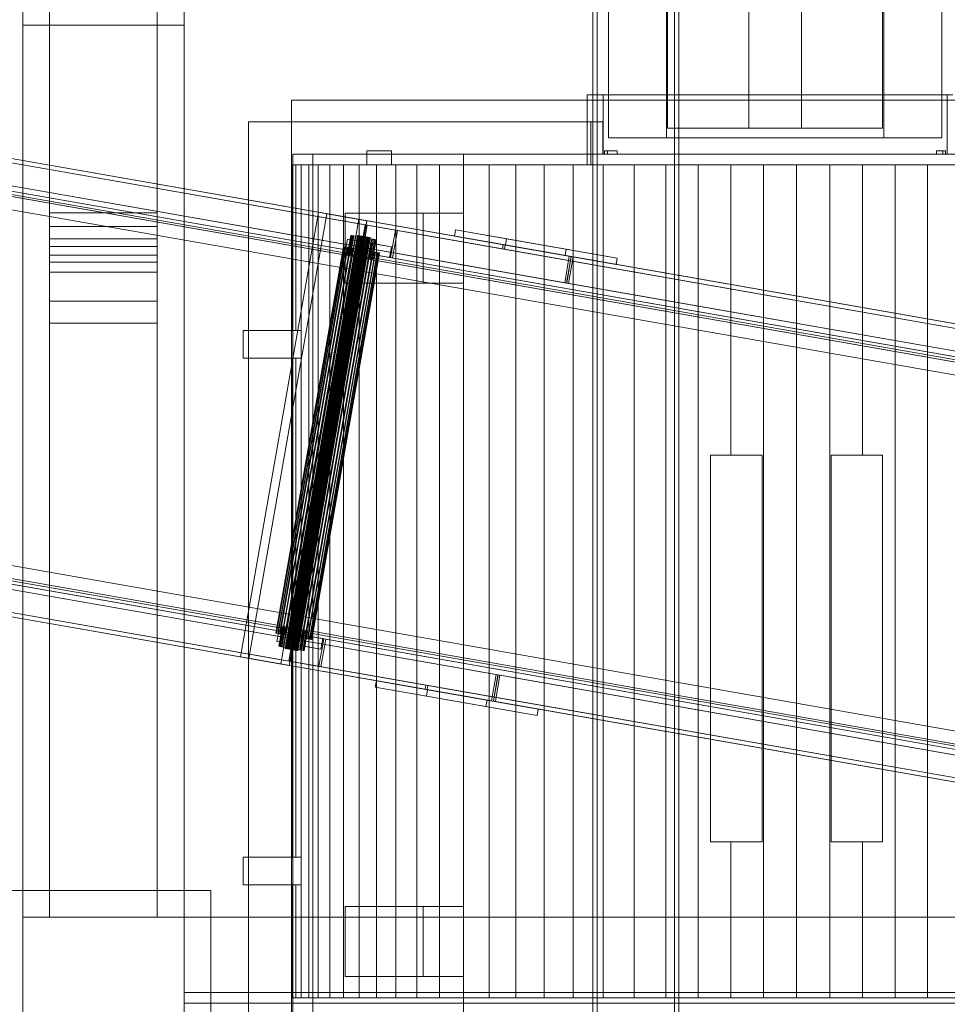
# Model space of a CAD drawing. Header units: millimetres. Extents: x -4395 to 65662, y -65530 to 6847.
# Tile 673 of 1034: x 23747 to 24610, y -19411 to -18495. Entities that reach past the tile are written whole.
import ezdxf

# ---------------------------------------------------------------- set-up
doc = ezdxf.new("R2010")
doc.units = ezdxf.units.MM
for name, color, linetype, lineweight in [('COTAS_O', 1, 'Continuous', 0), ('superior_briquetadora', 7, 'Continuous', 0), ('superior_C02', 7, 'Continuous', 0), ('superior_C07', 7, 'Continuous', 0)]:
    doc.layers.add(name, color=color, linetype=linetype, lineweight=lineweight)
doc.dimstyles.new('R19_100', dxfattribs={"dimtxt": 250, "dimasz": 150, "dimexe": 150, "dimexo": 80, "dimgap": 100, "dimtad": 1, "dimtih": 1, "dimtoh": 1, "dimdsep": 46, "dimcen": 0.09, "dimadec": 0, "dimazin": 0, "dimtfac": 1, "dimtdec": 4, "dimtofl": 0, "dimtmove": 0, "dimatfit": 3, "dimfxl": 1, "dimtolj": 1, "dimtzin": 0, "dimarcsym": 0})

# ---------------------------------------------------------------- blocks, each defined once
blk = doc.blocks.new('DIM_R33_39')
at = {"layer": 'COTAS_O'}
for p, q in [((23050.07, -17510), (23005.07, -17660)), ((23750.07, -17510), (23050.07, -17510)), ((23050.07, -19480), (23050.07, -17510)), ((23050.07, -17510), (23095.07, -17660)), ((23050.07, -19480), (23005.07, -19330)), ((23050.07, -19480), (23095.07, -19330)), ((23750.07, -19480), (23050.07, -19480))]:
    blk.add_line(p, q, dxfattribs=at)
blk.add_text('1970 O', height=250, rotation=90, dxfattribs=at).set_placement((22950.07, -18495))

msp = doc.modelspace()

# ---------------------------------------------------------------- linework, layer by layer
at = {"layer": 'superior_briquetadora'}
for p, q in [((23750.067, -19330), (23750.067, -17660)), ((23775.067, -18720.639), (23775.067, -17660)), ((23775.067, -18674.804), (23775.067, -17660)), ((23875.067, -18720.639), (23875.067, -17660)), ((23875.067, -18674.804), (23875.067, -17660)), ((23900.067, -19330), (23900.067, -17660)), ((24350.067, -18396), (24350.067, -18596)), ((24550.067, -18396), (24550.067, -18596)), ((24425.567, -18596), (24425.567, -18416)), ((24474.567, -18416), (24474.567, -18596)), ((24349.067, -18605), (24349.067, -18453)), ((24551.067, -18605), (24551.067, -18453)), ((23750.067, -19480), (23750.067, -18460)), ((23900.067, -19330), (23900.067, -18460)), ((24295.067, -18465), (24295.067, -18605)), ((24605.067, -18465), (24605.067, -18605)), ((23750.067, -19480), (23750.067, -18500)), ((23750.067, -18500), (23900.067, -18500)), ((23900.067, -19330), (23900.067, -18500)), ((24275.067, -18565), (24276.168, -18565)), ((24275.067, -18565), (24275.067, -18630)), ((24276.168, -18565), (24279.455, -18565)), ((24279.455, -18565), (24284.888, -18565)), ((24284.888, -18565), (24292.398, -18565)), ((24290.067, -18620), (24290.067, -18565)), ((24291.234, -18565), (24290.067, -18565)), ((24294.717, -18565), (24291.234, -18565)), ((24292.398, -18565), (24301.891, -18565)), ((24300.465, -18565), (24294.717, -18565)), ((24308.395, -18565), (24300.465, -18565)), ((24301.891, -18565), (24313.247, -18565)), ((24318.39, -18565), (24308.395, -18565)), ((24313.247, -18565), (24326.324, -18565)), ((24330.306, -18565), (24318.39, -18565)), ((24326.324, -18565), (24340.957, -18565)), ((24343.968, -18565), (24330.306, -18565)), ((24340.957, -18565), (24356.962, -18565)), ((24359.177, -18565), (24343.968, -18565)), ((24356.962, -18565), (24374.138, -18565)), ((24375.712, -18565), (24359.177, -18565)), ((24374.138, -18565), (24392.269, -18565)), ((24393.331, -18565), (24375.712, -18565)), ((24392.269, -18565), (24411.126, -18565)), ((24411.777, -18565), (24393.331, -18565)), ((24411.126, -18565), (24430.474, -18565)), ((24430.782, -18565), (24411.777, -18565)), ((24430.474, -18565), (24450.067, -18565)), ((24450.067, -18565), (24430.782, -18565)), ((24450.067, -18565), (24469.661, -18565)), ((24469.353, -18565), (24450.067, -18565)), ((24488.358, -18565), (24469.353, -18565)), ((24469.661, -18565), (24489.009, -18565)), ((24506.804, -18565), (24488.358, -18565)), ((24489.009, -18565), (24507.866, -18565)), ((24524.423, -18565), (24506.804, -18565)), ((24507.866, -18565), (24525.997, -18565)), ((24540.958, -18565), (24524.423, -18565)), ((24525.997, -18565), (24543.173, -18565)), ((24556.167, -18565), (24540.958, -18565)), ((24543.173, -18565), (24559.178, -18565)), ((24569.829, -18565), (24556.167, -18565)), ((24559.178, -18565), (24573.811, -18565)), ((24581.745, -18565), (24569.829, -18565)), ((24573.811, -18565), (24586.888, -18565)), ((24591.74, -18565), (24581.745, -18565)), ((24586.888, -18565), (24598.244, -18565)), ((24599.67, -18565), (24591.74, -18565)), ((24598.244, -18565), (24607.737, -18565)), ((24605.418, -18565), (24599.67, -18565)), ((24608.901, -18565), (24605.418, -18565)), ((24607.737, -18565), (24615.247, -18565)), ((24610.067, -18565), (24608.901, -18565)), ((24610.067, -18620), (24610.067, -18565)), ((24000.067, -18570), (24000.067, -19480)), ((24980.067, -18570), (24000.067, -18570)), ((24278.603, -18590), (23960.067, -18590)), ((23960.067, -18590), (23960.067, -18784)), ((23960.067, -19450), (23960.067, -18590)), ((24289.677, -18590), (23960.067, -18590)), ((24279.731, -18590), (24278.603, -18590)), ((24278.603, -18590), (24278.603, -18630)), ((24281.013, -18590), (24279.731, -18590)), ((24282.446, -18590), (24281.013, -18590)), ((24284.031, -18590), (24282.446, -18590)), ((24285.766, -18590), (24284.031, -18590)), ((24287.648, -18590), (24285.766, -18590)), ((24289.677, -18590), (24287.648, -18590)), ((24289.677, -18620), (24289.677, -18590)), ((24350.067, -18596), (24351.849, -18596)), ((24351.989, -18596), (24350.067, -18596)), ((24351.849, -18596), (24357.13, -18596)), ((24357.68, -18596), (24351.989, -18596)), ((24357.13, -18596), (24365.722, -18596)), ((24366.921, -18596), (24357.68, -18596)), ((24365.722, -18596), (24377.32, -18596)), ((24379.357, -18596), (24366.921, -18596)), ((24377.32, -18596), (24391.509, -18596)), ((24394.51, -18596), (24379.357, -18596)), ((24391.509, -18596), (24407.785, -18596)), ((24411.799, -18596), (24394.51, -18596)), ((24407.785, -18596), (24425.567, -18596)), ((24430.558, -18596), (24411.799, -18596)), ((24474.567, -18596), (24425.567, -18596)), ((24450.067, -18596), (24430.558, -18596)), ((24469.577, -18596), (24450.067, -18596)), ((24488.336, -18596), (24469.577, -18596)), ((24474.567, -18596), (24492.35, -18596)), ((24505.625, -18596), (24488.336, -18596)), ((24492.35, -18596), (24508.626, -18596)), ((24520.778, -18596), (24505.625, -18596)), ((24508.626, -18596), (24522.815, -18596)), ((24533.214, -18596), (24520.778, -18596)), ((24522.815, -18596), (24534.413, -18596)), ((24542.455, -18596), (24533.214, -18596)), ((24534.413, -18596), (24543.005, -18596)), ((24548.146, -18596), (24542.455, -18596)), ((24543.005, -18596), (24548.286, -18596)), ((24550.067, -18596), (24548.146, -18596)), ((24548.286, -18596), (24550.067, -18596)), ((24295.067, -18605), (24296.29, -18605)), ((24296.29, -18605), (24299.937, -18605)), ((24299.937, -18605), (24305.952, -18605)), ((24305.952, -18605), (24314.24, -18605)), ((24314.24, -18605), (24324.67, -18605)), ((24324.67, -18605), (24337.077, -18605)), ((24337.077, -18605), (24351.267, -18605)), ((24351.008, -18605), (24349.067, -18605)), ((24356.756, -18605), (24351.008, -18605)), ((24351.267, -18605), (24367.014, -18605)), ((24366.089, -18605), (24356.756, -18605)), ((24378.65, -18605), (24366.089, -18605)), ((24367.014, -18605), (24384.072, -18605)), ((24393.955, -18605), (24378.65, -18605)), ((24384.072, -18605), (24402.17, -18605)), ((24411.416, -18605), (24393.955, -18605)), ((24402.17, -18605), (24421.023, -18605)), ((24430.363, -18605), (24411.416, -18605)), ((24421.023, -18605), (24440.335, -18605)), ((24450.067, -18605), (24430.363, -18605)), ((24440.335, -18605), (24459.8, -18605)), ((24469.772, -18605), (24450.067, -18605)), ((24459.8, -18605), (24479.112, -18605)), ((24488.719, -18605), (24469.772, -18605)), ((24479.112, -18605), (24497.965, -18605)), ((24506.18, -18605), (24488.719, -18605)), ((24497.965, -18605), (24516.063, -18605)), ((24521.485, -18605), (24506.18, -18605)), ((24516.063, -18605), (24533.121, -18605)), ((24534.046, -18605), (24521.485, -18605)), ((24533.121, -18605), (24548.868, -18605)), ((24543.379, -18605), (24534.046, -18605)), ((24549.127, -18605), (24543.379, -18605)), ((24548.868, -18605), (24563.058, -18605)), ((24551.067, -18605), (24549.127, -18605)), ((24563.058, -18605), (24575.465, -18605)), ((24575.465, -18605), (24585.895, -18605)), ((24585.895, -18605), (24594.183, -18605)), ((24594.183, -18605), (24600.198, -18605)), ((24600.198, -18605), (24603.845, -18605)), ((24603.845, -18605), (24605.067, -18605)), ((24289.677, -18620), (24001.28, -18620)), ((24001.28, -18620), (24001.28, -19425)), ((24020.067, -18620), (24001.28, -18620)), ((24020.067, -18620), (24020.067, -19425)), ((24160.067, -18620), (24020.067, -18620)), ((24070.067, -18630), (24070.067, -18617)), ((24093.067, -18617), (24070.067, -18617)), ((24093.067, -18630), (24093.067, -18617)), ((24160.067, -18620), (24160.067, -18675)), ((24760.067, -18620), (24160.067, -18620)), ((24298.367, -18620), (24289.677, -18620)), ((24290.096, -18620), (24290.067, -18620)), ((24290.067, -18620), (24291.234, -18620)), ((24290.181, -18620), (24290.096, -18620)), ((24290.322, -18620), (24290.181, -18620)), ((24290.52, -18620), (24290.322, -18620)), ((24290.774, -18620), (24290.52, -18620)), ((24291.085, -18620), (24290.774, -18620)), ((24291.452, -18620), (24291.085, -18620)), ((24291.234, -18620), (24294.717, -18620)), ((24291.731, -18617), (24291.452, -18617)), ((24291.452, -18617), (24291.452, -18620)), ((24303.067, -18617), (24291.452, -18617)), ((24303.067, -18620), (24291.452, -18620)), ((24292.036, -18617), (24291.731, -18617)), ((24292.367, -18617), (24292.036, -18617)), ((24292.723, -18617), (24292.367, -18617)), ((24293.104, -18617), (24292.723, -18617)), ((24293.511, -18617), (24293.104, -18617)), ((24293.943, -18617), (24293.511, -18617)), ((24293.943, -18620), (24293.943, -18617)), ((24303.067, -18617), (24293.943, -18617)), ((24299.403, -18620), (24293.943, -18620)), ((24293.943, -18620), (24303.067, -18620)), ((24294.717, -18620), (24300.465, -18620)), ((24308.903, -18620), (24298.367, -18620)), ((24307.13, -18620), (24299.403, -18620)), ((24300.465, -18620), (24308.395, -18620)), ((24303.067, -18620), (24303.067, -18617)), ((24317.009, -18620), (24307.13, -18620)), ((24308.395, -18620), (24318.39, -18620)), ((24321.159, -18620), (24308.903, -18620)), ((24328.89, -18620), (24317.009, -18620)), ((24318.39, -18620), (24330.306, -18620)), ((24334.985, -18620), (24321.159, -18620)), ((24342.595, -18620), (24328.89, -18620)), ((24330.306, -18620), (24343.968, -18620)), ((24350.212, -18620), (24334.985, -18620)), ((24357.917, -18620), (24342.595, -18620)), ((24343.968, -18620), (24359.177, -18620)), ((24366.655, -18620), (24350.212, -18620)), ((24374.626, -18620), (24357.917, -18620)), ((24359.177, -18620), (24375.712, -18620)), ((24384.113, -18620), (24366.655, -18620)), ((24392.47, -18620), (24374.626, -18620)), ((24375.712, -18620), (24393.331, -18620)), ((24402.375, -18620), (24384.113, -18620)), ((24411.18, -18620), (24392.47, -18620)), ((24393.331, -18620), (24411.777, -18620)), ((24421.218, -18620), (24402.375, -18620)), ((24430.477, -18620), (24411.18, -18620)), ((24411.777, -18620), (24430.782, -18620)), ((24440.412, -18620), (24421.218, -18620)), ((24450.067, -18620), (24430.477, -18620)), ((24430.782, -18620), (24450.067, -18620)), ((24459.723, -18620), (24440.412, -18620)), ((24469.658, -18620), (24450.067, -18620)), ((24450.067, -18620), (24469.353, -18620)), ((24478.917, -18620), (24459.723, -18620)), ((24469.353, -18620), (24488.358, -18620)), ((24488.954, -18620), (24469.658, -18620)), ((24497.76, -18620), (24478.917, -18620)), ((24488.358, -18620), (24506.804, -18620)), ((24507.665, -18620), (24488.954, -18620)), ((24516.022, -18620), (24497.76, -18620)), ((24506.804, -18620), (24524.423, -18620)), ((24525.509, -18620), (24507.665, -18620)), ((24533.48, -18620), (24516.022, -18620)), ((24524.423, -18620), (24540.958, -18620)), ((24542.218, -18620), (24525.509, -18620)), ((24549.923, -18620), (24533.48, -18620)), ((24540.958, -18620), (24556.167, -18620)), ((24557.54, -18620), (24542.218, -18620)), ((24565.15, -18620), (24549.923, -18620)), ((24556.167, -18620), (24569.829, -18620)), ((24571.245, -18620), (24557.54, -18620)), ((24578.976, -18620), (24565.15, -18620)), ((24569.829, -18620), (24581.745, -18620)), ((24583.126, -18620), (24571.245, -18620)), ((24591.231, -18620), (24578.976, -18620)), ((24581.745, -18620), (24591.74, -18620)), ((24593.005, -18620), (24583.126, -18620)), ((24601.768, -18620), (24591.231, -18620)), ((24591.74, -18620), (24599.67, -18620)), ((24600.732, -18620), (24593.005, -18620)), ((24599.67, -18620), (24605.418, -18620)), ((24608.683, -18617), (24600.067, -18617)), ((24600.067, -18617), (24600.067, -18620)), ((24606.192, -18617), (24600.067, -18617)), ((24600.067, -18620), (24606.192, -18620)), ((24608.683, -18620), (24600.067, -18620)), ((24606.192, -18620), (24600.732, -18620)), ((24610.458, -18620), (24601.768, -18620)), ((24605.418, -18620), (24608.901, -18620)), ((24606.624, -18617), (24606.192, -18617)), ((24606.192, -18617), (24606.192, -18620)), ((24607.031, -18617), (24606.624, -18617)), ((24607.412, -18617), (24607.031, -18617)), ((24607.768, -18617), (24607.412, -18617)), ((24608.099, -18617), (24607.768, -18617)), ((24608.404, -18617), (24608.099, -18617)), ((24608.683, -18617), (24608.404, -18617)), ((24608.683, -18620), (24608.683, -18617)), ((24609.05, -18620), (24608.683, -18620)), ((24608.901, -18620), (24610.067, -18620)), ((24609.361, -18620), (24609.05, -18620)), ((24609.615, -18620), (24609.361, -18620)), ((24609.813, -18620), (24609.615, -18620)), ((24609.954, -18620), (24609.813, -18620)), ((24610.039, -18620), (24609.954, -18620)), ((24610.067, -18620), (24610.039, -18620)), ((24070.067, -18630), (24000.067, -18630)), ((24000.067, -18630), (24001.074, -18630)), ((24000.067, -18630), (24000.067, -18784)), ((24001.074, -18630), (24004.088, -18630)), ((24001.074, -18630), (24001.074, -18784)), ((24004.088, -18630), (24009.098, -18630)), ((24004.088, -18630), (24004.088, -18784)), ((24009.098, -18630), (24016.082, -18630)), ((24009.098, -18630), (24009.098, -18784)), ((24016.082, -18630), (24025.01, -18630)), ((24016.082, -18630), (24016.082, -19405)), ((24025.01, -18630), (24035.844, -18630)), ((24025.01, -18630), (24025.01, -19405)), ((24035.844, -18630), (24048.537, -18630)), ((24035.844, -18630), (24035.844, -19405)), ((24048.537, -18630), (24063.036, -18630)), ((24048.537, -18630), (24048.537, -19405)), ((24063.036, -18630), (24079.277, -18630)), ((24063.036, -18630), (24063.036, -19405)), ((24070.067, -18630), (24093.067, -18630)), ((24079.277, -18630), (24097.191, -18630)), ((24079.277, -18630), (24079.277, -19405)), ((24278.603, -18630), (24093.067, -18630)), ((24097.191, -18630), (24116.703, -18630)), ((24097.191, -18630), (24097.191, -19405)), ((24116.703, -18630), (24137.727, -18630)), ((24116.703, -18630), (24116.703, -19405)), ((24137.727, -18630), (24160.175, -18630)), ((24137.727, -18630), (24137.727, -19405)), ((24160.175, -18630), (24183.95, -18630)), ((24160.175, -18630), (24160.175, -19405)), ((24183.95, -18630), (24208.949, -18630)), ((24183.95, -18630), (24183.95, -19405)), ((24208.949, -18630), (24235.067, -18630)), ((24208.949, -18630), (24208.949, -19405)), ((24235.067, -18630), (24262.192, -18630)), ((24235.067, -18630), (24235.067, -19405)), ((24262.192, -18630), (24290.206, -18630)), ((24262.192, -18630), (24262.192, -19405)), ((24275.067, -18630), (24276.168, -18630)), ((24275.14, -18630), (24275.067, -18630)), ((24275.357, -18630), (24275.14, -18630)), ((24275.719, -18630), (24275.357, -18630)), ((24276.225, -18630), (24275.719, -18630)), ((24276.168, -18630), (24279.455, -18630)), ((24276.874, -18630), (24276.225, -18630)), ((24277.667, -18630), (24276.874, -18630)), ((24278.603, -18630), (24277.667, -18630)), ((24279.455, -18630), (24284.888, -18630)), ((24284.888, -18630), (24292.398, -18630)), ((24290.206, -18630), (24318.991, -18630)), ((24290.206, -18630), (24290.206, -19405)), ((24292.398, -18630), (24301.891, -18630)), ((24301.891, -18630), (24313.247, -18630)), ((24313.247, -18630), (24326.324, -18630)), ((24318.991, -18630), (24348.423, -18630)), ((24318.991, -18630), (24318.991, -19405)), ((24326.324, -18630), (24340.957, -18630)), ((24340.957, -18630), (24356.962, -18630)), ((24348.423, -18630), (24378.375, -18630)), ((24348.423, -18630), (24348.423, -19405)), ((24356.962, -18630), (24374.138, -18630)), ((24374.138, -18630), (24392.269, -18630)), ((24378.375, -18630), (24408.72, -18630)), ((24378.375, -18630), (24378.375, -19405)), ((24392.269, -18630), (24411.126, -18630)), ((24408.72, -18630), (24408.72, -18900)), ((24408.72, -18630), (24439.328, -18630)), ((24411.126, -18630), (24430.474, -18630)), ((24430.474, -18630), (24450.067, -18630)), ((24439.328, -18630), (24439.328, -19405)), ((24439.328, -18630), (24470.067, -18630)), ((24450.067, -18630), (24469.661, -18630)), ((24469.661, -18630), (24489.009, -18630)), ((24470.067, -18630), (24500.807, -18630)), ((24470.067, -18630), (24470.067, -19405)), ((24489.009, -18630), (24507.866, -18630)), ((24500.807, -18630), (24531.415, -18630)), ((24500.807, -18630), (24500.807, -19405)), ((24507.866, -18630), (24525.997, -18630)), ((24525.997, -18630), (24543.173, -18630)), ((24531.415, -18630), (24531.415, -18900)), ((24531.415, -18630), (24561.76, -18630)), ((24543.173, -18630), (24559.178, -18630)), ((24559.178, -18630), (24573.811, -18630)), ((24561.76, -18630), (24561.76, -19405)), ((24561.76, -18630), (24591.712, -18630)), ((24573.811, -18630), (24586.888, -18630)), ((24586.888, -18630), (24598.244, -18630)), ((24591.712, -18630), (24621.144, -18630)), ((24591.712, -18630), (24591.712, -19405)), ((24598.244, -18630), (24607.737, -18630)), ((24607.737, -18630), (24615.247, -18630)), ((23775.067, -18714.105), (23775.067, -18674.804)), ((23775.067, -18674.804), (23875.067, -18674.804)), ((23875.067, -18714.105), (23875.067, -18674.804)), ((24050.067, -18740), (24050.067, -18675)), ((24160.067, -18675), (24050.067, -18675)), ((24122.489, -18675), (24050.067, -18675)), ((24122.489, -18675), (24160.067, -18675)), ((24122.489, -18740), (24122.489, -18675)), ((24160.067, -18740), (24160.067, -18675)), ((23775.067, -18687.386), (23775.067, -18698.89)), ((23775.067, -18706.157), (23775.067, -18687.386)), ((23775.067, -18687.386), (23875.067, -18687.386)), ((23875.067, -18687.386), (23875.067, -18698.89)), ((23875.067, -18706.157), (23875.067, -18687.386)), ((23775.067, -18706.157), (23775.067, -18698.89)), ((23775.067, -18698.89), (23875.067, -18698.89)), ((23875.067, -18706.157), (23875.067, -18698.89)), ((23775.067, -18706.157), (23875.067, -18706.157)), ((23775.067, -18730), (23775.067, -18714.105)), ((23775.067, -18714.105), (23875.067, -18714.105)), ((23775.067, -19330), (23775.067, -18720.639)), ((23775.067, -18720.639), (23875.067, -18720.639)), ((23875.067, -18730), (23875.067, -18714.105)), ((23875.067, -19330), (23875.067, -18720.639)), ((23775.067, -18756.963), (23775.067, -18730)), ((23775.067, -18730), (23875.067, -18730)), ((23875.067, -18756.963), (23875.067, -18730)), ((24160.067, -18740), (24050.067, -18740)), ((24122.489, -18740), (24050.067, -18740)), ((24160.067, -18740), (24122.489, -18740)), ((24160.067, -18740), (24160.067, -19320)), ((23775.067, -18777.418), (23775.067, -18756.963)), ((23775.067, -18756.963), (23875.067, -18756.963)), ((23875.067, -18777.418), (23875.067, -18756.963)), ((23775.067, -19330), (23775.067, -18777.418)), ((23775.067, -18777.418), (23875.067, -18777.418)), ((23875.067, -19330), (23875.067, -18777.418)), ((24009.102, -18784), (23955.067, -18784)), ((23955.067, -18784), (23955.067, -18810)), ((23960.067, -18784), (23955.067, -18784)), ((24000.067, -18784), (23960.067, -18784)), ((23960.067, -18810), (23960.067, -18784)), ((24001.074, -18784), (24000.067, -18784)), ((24004.088, -18784), (24001.074, -18784)), ((24009.098, -18784), (24004.088, -18784)), ((24009.102, -18810), (24009.102, -18784)), ((24009.102, -18810), (23955.067, -18810)), ((23960.067, -18810), (23955.067, -18810)), ((23960.067, -18810), (24000.067, -18810)), ((23960.067, -18810), (23960.067, -19274)), ((24000.067, -18810), (24000.067, -19274)), ((24000.067, -18810), (24001.074, -18810)), ((24001.074, -18810), (24001.074, -19274)), ((24001.074, -18810), (24004.088, -18810)), ((24004.088, -18810), (24004.088, -19274)), ((24004.088, -18810), (24009.098, -18810)), ((24009.098, -18810), (24009.098, -19274)), ((24390.067, -19260), (24390.067, -18900)), ((24408.72, -18900), (24390.067, -18900)), ((24437.906, -18900), (24390.067, -18900)), ((24437.906, -18900), (24408.72, -18900)), ((24437.906, -19260), (24437.906, -18900)), ((24502.229, -18900), (24502.229, -19260)), ((24531.415, -18900), (24502.229, -18900)), ((24550.067, -18900), (24502.229, -18900)), ((24550.067, -18900), (24531.415, -18900)), ((24550.067, -19260), (24550.067, -18900)), ((24390.067, -19260), (24408.72, -19260)), ((24437.906, -19260), (24390.067, -19260)), ((24408.72, -19260), (24408.72, -19405)), ((24408.72, -19260), (24437.906, -19260)), ((24502.229, -19260), (24531.415, -19260)), ((24550.067, -19260), (24502.229, -19260)), ((24531.415, -19260), (24531.415, -19405)), ((24531.415, -19260), (24550.067, -19260)), ((24009.102, -19274), (23955.067, -19274)), ((23955.067, -19274), (23955.067, -19300)), ((23960.067, -19274), (23955.067, -19274)), ((24000.067, -19274), (23960.067, -19274)), ((23960.067, -19300), (23960.067, -19274)), ((24001.074, -19274), (24000.067, -19274)), ((24004.088, -19274), (24001.074, -19274)), ((24009.098, -19274), (24004.088, -19274)), ((24009.102, -19300), (24009.102, -19274)), ((24009.102, -19300), (23955.067, -19300)), ((23960.067, -19300), (23955.067, -19300)), ((23960.067, -19300), (24000.067, -19300)), ((23960.067, -19300), (23960.067, -19450)), ((24000.067, -19300), (24000.067, -19405)), ((24000.067, -19300), (24001.074, -19300)), ((24001.074, -19300), (24001.074, -19405)), ((24001.074, -19300), (24004.088, -19300)), ((24004.088, -19300), (24004.088, -19405)), ((24004.088, -19300), (24009.098, -19300)), ((24009.098, -19300), (24009.098, -19405)), ((23725.067, -19305), (23925.067, -19305)), ((23925.067, -19505), (23925.067, -19305)), ((24050.067, -19385), (24050.067, -19320)), ((24160.067, -19320), (24050.067, -19320)), ((24122.489, -19320), (24050.067, -19320)), ((24122.489, -19320), (24160.067, -19320)), ((24122.489, -19385), (24122.489, -19320)), ((24160.067, -19385), (24160.067, -19320)), ((23750.067, -19480), (23750.067, -19330)), ((23750.067, -19330), (23900.067, -19330)), ((23775.067, -19330), (23875.067, -19330)), ((23900.067, -19480), (23900.067, -19330)), ((23900.067, -19330), (25800.067, -19330)), ((24160.067, -19385), (24050.067, -19385)), ((24122.489, -19385), (24050.067, -19385)), ((24160.067, -19385), (24122.489, -19385)), ((24160.067, -19385), (24160.067, -19425)), ((23900.067, -19410), (23900.067, -19400)), ((23900.067, -19400), (25800.067, -19400)), ((23900.067, -19410), (25800.067, -19410)), ((24940.067, -19405), (24000.067, -19405)), ((24000.067, -19405), (24001.074, -19405)), ((24001.074, -19405), (24004.088, -19405)), ((24004.088, -19405), (24009.098, -19405)), ((24009.098, -19405), (24016.082, -19405)), ((24016.082, -19405), (24025.01, -19405)), ((24025.01, -19405), (24035.844, -19405)), ((24035.844, -19405), (24048.537, -19405)), ((24048.537, -19405), (24063.036, -19405)), ((24063.036, -19405), (24079.277, -19405)), ((24079.277, -19405), (24097.191, -19405)), ((24097.191, -19405), (24116.703, -19405)), ((24116.703, -19405), (24137.727, -19405)), ((24137.727, -19405), (24160.175, -19405)), ((24160.175, -19405), (24183.95, -19405)), ((24183.95, -19405), (24208.949, -19405)), ((24208.949, -19405), (24235.067, -19405)), ((24235.067, -19405), (24262.192, -19405)), ((24262.192, -19405), (24290.206, -19405)), ((24290.206, -19405), (24318.991, -19405)), ((24318.991, -19405), (24348.423, -19405)), ((24348.423, -19405), (24378.375, -19405)), ((24378.375, -19405), (24408.72, -19405)), ((24408.72, -19405), (24439.328, -19405)), ((24439.328, -19405), (24470.067, -19405)), ((24470.067, -19405), (24500.807, -19405)), ((24500.807, -19405), (24531.415, -19405)), ((24531.415, -19405), (24561.76, -19405)), ((24561.76, -19405), (24591.712, -19405)), ((24591.712, -19405), (24621.144, -19405))]:
    msp.add_line(p, q, dxfattribs=at)
at = {"layer": 'superior_C02'}
for p, q in [((24280.488, -15750), (24280.488, -20250)), ((24284.488, -20250), (24284.488, -15750)), ((24356.488, -15750), (24356.488, -20250)), ((24360.488, -20250), (24360.488, -15750))]:
    msp.add_line(p, q, dxfattribs=at)
at = {"layer": 'superior_C07'}
for p, q in [((19912.211, -17953.073), (26602.846, -19126.05)), ((26604.684, -19126.372), (19914.049, -17953.396)), ((26602.155, -19129.99), (19911.52, -17957.013)), ((26644.814, -19133.408), (19954.179, -17960.431)), ((19955.098, -17960.592), (26645.733, -19133.569)), ((26647.571, -19133.891), (19956.936, -17960.915)), ((19953.488, -17964.371), (26644.123, -19137.348)), ((26598.529, -19150.675), (19907.894, -17977.698)), ((19909.732, -17978.02), (26600.367, -19150.997)), ((26641.416, -19158.193), (19950.781, -17985.217)), ((19952.619, -17985.539), (26643.254, -19158.516)), ((20132.236, -17995.708), (26504.587, -19112.885)), ((26506.425, -19113.207), (20134.074, -17996.031)), ((20004.474, -18004.783), (26564.051, -19154.783)), ((26564.97, -19154.944), (20005.393, -18004.944)), ((20036.027, -18010.314), (26595.604, -19160.314)), ((26596.523, -19160.475), (20036.946, -18010.475)), ((20093.977, -18015.398), (26541.218, -19145.703)), ((26551.94, -19147.583), (20104.699, -18017.277)), ((26540.7, -19148.658), (20093.459, -18018.353)), ((20100.637, -18021.641), (26529.156, -19148.665)), ((26530.075, -19148.826), (20101.556, -18021.803)), ((20104.181, -18020.232), (26551.422, -19150.538)), ((26497.162, -19155.239), (20124.811, -18038.062)), ((20126.649, -18038.385), (26499, -19155.561)), ((19844.001, -18342.14), (26534.636, -19515.116)), ((26536.474, -19515.438), (19845.839, -18342.462)), ((19886.889, -18349.658), (26577.524, -19522.635)), ((26579.362, -19522.957), (19888.727, -18349.981)), ((26503.612, -19499.525), (19944.035, -18349.525)), ((19944.954, -18349.686), (26504.531, -19499.686)), ((26535.165, -19505.056), (19975.588, -18355.056)), ((19976.507, -18355.217), (26536.084, -19505.217)), ((19840.375, -18362.824), (26531.01, -19535.801)), ((20068.516, -18359.165), (26440.867, -19476.341)), ((26442.705, -19476.664), (20070.354, -18359.487)), ((26530.319, -19539.741), (19839.684, -18366.764)), ((19841.522, -18367.086), (26532.157, -19540.063)), ((19881.652, -18374.122), (26572.287, -19547.098)), ((26572.978, -19543.158), (19882.343, -18370.182)), ((26573.206, -19547.259), (19882.571, -18374.283)), ((19884.41, -18374.605), (26575.045, -19547.582)), ((26479.053, -19500.295), (20031.811, -18369.989)), ((20032.329, -18367.035), (26479.571, -19497.34)), ((26468.717, -19493.407), (20040.198, -18366.384)), ((20041.117, -18366.545), (26469.636, -19493.568)), ((20042.533, -18371.869), (26489.775, -19502.175)), ((26490.293, -19499.22), (20043.051, -18368.914)), ((26433.442, -19518.695), (20061.091, -18401.519)), ((20062.929, -18401.841), (26435.28, -19519.018)), ((24196.302, -18708.205), (23074.819, -18511.591)), ((23075.51, -18507.651), (24196.993, -18704.265)), ((23137.084, -18518.446), (24258.567, -18715.06)), ((24260.405, -18715.382), (23138.922, -18518.768)), ((23138.231, -18522.708), (24259.714, -18719.322)), ((24254.25, -18739.684), (23132.767, -18543.07)), ((23134.605, -18543.393), (24256.088, -18740.007)), ((23952.653, -19087.834), (24025.18, -18674.143)), ((24032.838, -18675.486), (23960.312, -19089.177)), ((24025.18, -18674.143), (24062.625, -18680.708)), ((24025.18, -18674.143), (24032.838, -18675.486)), ((24070.283, -18682.051), (24032.838, -18675.486)), ((24062.625, -18680.708), (23990.098, -19094.399)), ((23997.757, -19095.741), (24070.283, -18682.051)), ((24070.283, -18682.051), (24062.625, -18680.708)), ((24064.197, -18711.441), (24068.687, -18685.832)), ((24070.525, -18686.154), (24066.035, -18711.764)), ((24068.687, -18685.832), (24096.771, -18690.756)), ((24068.687, -18685.832), (24070.525, -18686.154)), ((24098.609, -18691.078), (24070.525, -18686.154)), ((24096.771, -18690.756), (24092.281, -18716.365)), ((24094.119, -18716.687), (24098.609, -18691.078)), ((24098.609, -18691.078), (24096.771, -18690.756)), ((24151.633, -18696.313), (24152.669, -18690.403)), ((24152.669, -18690.403), (24255.643, -18708.456)), ((24152.669, -18690.403), (24200.151, -18698.727)), ((24061.458, -18695.732), (23994.112, -19079.874)), ((24061.483, -18695.737), (23994.137, -19079.878)), ((24061.659, -18695.768), (23994.313, -19079.909)), ((23994.388, -19079.922), (24061.734, -18695.781)), ((24062.079, -18695.841), (23994.733, -19079.983)), ((24062.201, -18695.863), (23994.854, -19080.004)), ((24062.702, -18695.951), (23995.356, -19080.092)), ((24062.865, -18695.979), (23995.519, -19080.12)), ((24063.503, -18696.091), (23996.157, -19080.232)), ((24063.702, -18696.126), (23996.356, -19080.267)), ((24064.452, -18696.257), (23997.106, -19080.399)), ((24064.679, -18696.297), (23997.333, -19080.438)), ((24065.513, -18696.443), (23998.167, -19080.585)), ((24065.759, -18696.486), (23998.412, -19080.628)), ((24066.644, -18696.642), (23999.298, -19080.783)), ((24066.899, -18696.686), (23999.553, -19080.828)), ((24067.802, -18696.845), (24000.456, -19080.986)), ((24068.058, -18696.889), (24000.712, -19081.031)), ((24068.943, -18697.045), (24001.597, -19081.186)), ((24069.189, -18697.088), (24001.843, -19081.229)), ((24070.023, -18697.234), (24002.677, -19081.375)), ((24070.249, -18697.274), (24002.903, -19081.415)), ((24071, -18697.405), (24003.654, -19081.546)), ((24071.198, -18697.44), (24003.852, -19081.581)), ((24071.837, -18697.552), (24004.49, -19081.693)), ((24072, -18697.581), (24004.653, -19081.722)), ((24072.501, -18697.668), (24005.155, -19081.81)), ((24072.622, -18697.69), (24005.276, -19081.831)), ((24072.968, -18697.75), (24005.621, -19081.891)), ((24073.042, -18697.763), (24005.696, -19081.905)), ((24073.218, -18697.794), (24005.872, -19081.935)), ((24073.243, -18697.799), (24005.897, -19081.94)), ((24050.464, -18709.034), (24052.19, -18699.184)), ((24052.19, -18699.184), (24074.658, -18703.123)), ((24052.19, -18699.184), (24070.571, -18702.406)), ((24055.393, -18695.684), (24052.285, -18713.414)), ((24055.443, -18695.693), (24052.335, -18713.423)), ((24055.795, -18695.755), (24052.687, -18713.485)), ((24052.836, -18713.511), (24055.945, -18695.781)), ((24056.635, -18695.902), (24053.527, -18713.632)), ((24056.878, -18695.945), (24053.769, -18713.674)), ((24057.881, -18696.12), (24054.772, -18713.85)), ((24058.206, -18696.178), (24055.098, -18713.907)), ((24055.443, -18695.693), (24055.393, -18695.684)), ((24055.393, -18695.684), (24055.795, -18695.755)), ((24055.945, -18695.781), (24055.443, -18695.693)), ((24055.795, -18695.755), (24056.635, -18695.902)), ((24056.878, -18695.945), (24055.945, -18695.781)), ((24059.483, -18696.401), (24056.375, -18714.131)), ((24056.635, -18695.902), (24057.881, -18696.12)), ((24059.88, -18696.471), (24056.772, -18714.201)), ((24058.206, -18696.178), (24056.878, -18695.945)), ((24057.881, -18696.12), (24059.483, -18696.401)), ((24059.88, -18696.471), (24058.206, -18696.178)), ((24061.381, -18696.734), (24058.273, -18714.464)), ((24061.834, -18696.814), (24058.726, -18714.543)), ((24059.483, -18696.401), (24061.381, -18696.734)), ((24061.834, -18696.814), (24059.88, -18696.471)), ((24063.502, -18697.106), (24060.394, -18714.836)), ((24063.994, -18697.192), (24060.885, -18714.922)), ((24061.381, -18696.734), (24063.502, -18697.106)), ((24061.483, -18695.737), (24061.458, -18695.732)), ((24061.458, -18695.732), (24061.659, -18695.768)), ((24061.734, -18695.781), (24061.483, -18695.737)), ((24061.659, -18695.768), (24062.079, -18695.841)), ((24062.201, -18695.863), (24061.734, -18695.781)), ((24063.994, -18697.192), (24061.834, -18696.814)), ((24062.079, -18695.841), (24062.702, -18695.951)), ((24062.865, -18695.979), (24062.201, -18695.863)), ((24065.764, -18697.503), (24062.656, -18715.232)), ((24062.702, -18695.951), (24063.503, -18696.091)), ((24063.702, -18696.126), (24062.865, -18695.979)), ((24066.275, -18697.592), (24063.167, -18715.322)), ((24063.502, -18697.106), (24065.764, -18697.503)), ((24063.503, -18696.091), (24064.452, -18696.257)), ((24064.679, -18696.297), (24063.702, -18696.126)), ((24066.275, -18697.592), (24063.994, -18697.192)), ((24064.452, -18696.257), (24065.513, -18696.443)), ((24065.759, -18696.486), (24064.679, -18696.297)), ((24068.081, -18697.909), (24064.973, -18715.638)), ((24068.592, -18697.998), (24065.484, -18715.728)), ((24065.513, -18696.443), (24066.644, -18696.642)), ((24066.899, -18696.686), (24065.759, -18696.486)), ((24065.764, -18697.503), (24068.081, -18697.909)), ((24068.592, -18697.998), (24066.275, -18697.592)), ((24066.644, -18696.642), (24067.802, -18696.845)), ((24068.058, -18696.889), (24066.899, -18696.686)), ((24070.363, -18698.309), (24067.254, -18716.038)), ((24070.854, -18698.395), (24067.746, -18716.125)), ((24067.802, -18696.845), (24068.943, -18697.045)), ((24069.189, -18697.088), (24068.058, -18696.889)), ((24068.081, -18697.909), (24070.363, -18698.309)), ((24070.854, -18698.395), (24068.592, -18697.998)), ((24070.571, -18702.406), (24068.844, -18712.256)), ((24068.943, -18697.045), (24070.023, -18697.234)), ((24070.249, -18697.274), (24069.189, -18697.088)), ((24072.522, -18698.687), (24069.414, -18716.417)), ((24072.975, -18698.767), (24069.867, -18716.496)), ((24070.023, -18697.234), (24071, -18697.405)), ((24071.198, -18697.44), (24070.249, -18697.274)), ((24070.363, -18698.309), (24072.522, -18698.687)), ((24093.038, -18706.345), (24070.571, -18702.406)), ((24072.975, -18698.767), (24070.854, -18698.395)), ((24071, -18697.405), (24071.837, -18697.552)), ((24072, -18697.581), (24071.198, -18697.44)), ((24074.476, -18699.03), (24071.368, -18716.76)), ((24074.873, -18699.1), (24071.765, -18716.829)), ((24071.837, -18697.552), (24072.501, -18697.668)), ((24072.622, -18697.69), (24072, -18697.581)), ((24072.501, -18697.668), (24072.968, -18697.75)), ((24072.522, -18698.687), (24074.476, -18699.03)), ((24073.042, -18697.763), (24072.622, -18697.69)), ((24074.658, -18703.123), (24072.931, -18712.973)), ((24072.968, -18697.75), (24073.218, -18697.794)), ((24074.873, -18699.1), (24072.975, -18698.767)), ((24073.243, -18697.799), (24073.042, -18697.763)), ((24076.15, -18699.323), (24073.042, -18717.053)), ((24073.218, -18697.794), (24073.243, -18697.799)), ((24076.476, -18699.381), (24073.367, -18717.11)), ((24077.479, -18699.556), (24074.37, -18717.286)), ((24074.476, -18699.03), (24076.15, -18699.323)), ((24077.721, -18699.599), (24074.613, -18717.328)), ((24093.038, -18706.345), (24074.658, -18703.123)), ((24076.476, -18699.381), (24074.873, -18699.1)), ((24078.412, -18699.72), (24075.303, -18717.45)), ((24078.561, -18699.746), (24075.453, -18717.476)), ((24078.913, -18699.808), (24075.805, -18717.537)), ((24078.963, -18699.817), (24075.855, -18717.546)), ((24076.15, -18699.323), (24077.479, -18699.556)), ((24077.721, -18699.599), (24076.476, -18699.381)), ((24077.479, -18699.556), (24078.412, -18699.72)), ((24078.561, -18699.746), (24077.721, -18699.599)), ((24078.412, -18699.72), (24078.913, -18699.808)), ((24078.963, -18699.817), (24078.561, -18699.746)), ((24078.913, -18699.808), (24078.963, -18699.817)), ((24254.607, -18714.366), (24151.633, -18696.313)), ((24151.633, -18696.313), (24199.115, -18704.637)), ((24196.993, -18704.265), (24196.302, -18708.205)), ((24260.405, -18715.382), (24196.993, -18704.265)), ((24198.175, -18708.533), (24198.865, -18704.593)), ((24198.865, -18704.593), (25320.349, -18901.208)), ((24198.865, -18704.593), (24262.277, -18715.71)), ((24200.151, -18698.727), (24199.115, -18704.637)), ((24199.115, -18704.637), (24302.089, -18722.69)), ((24303.125, -18716.78), (24200.151, -18698.727)), ((24048.497, -18706.151), (23985.467, -19065.668)), ((24048.568, -18706.163), (23985.539, -19065.68)), ((24049.067, -18706.251), (23986.038, -19065.767)), ((23986.249, -19065.805), (24049.278, -18706.288)), ((24050.257, -18706.459), (23987.228, -19065.976)), ((24050.6, -18706.519), (23987.571, -19066.036)), ((24052.021, -18706.769), (23988.992, -19066.285)), ((24052.482, -18706.849), (23989.453, -19066.366)), ((24054.291, -18707.167), (23991.262, -19066.683)), ((24054.853, -18707.265), (23991.824, -19066.782)), ((24056.98, -18707.638), (23993.951, -19067.155)), ((24057.622, -18707.75), (23994.593, -19067.267)), ((24059.985, -18708.165), (23996.955, -19067.682)), ((24060.681, -18708.287), (23997.652, -19067.804)), ((24063.189, -18708.727), (24000.16, -19068.243)), ((24063.913, -18708.854), (24000.884, -19068.37)), ((24066.471, -18709.302), (24003.442, -19068.819)), ((24067.195, -18709.429), (24004.166, -19068.946)), ((24069.704, -18709.869), (24006.675, -19069.385)), ((24070.4, -18709.991), (24007.371, -19069.508)), ((24072.763, -18710.405), (24009.734, -19069.922)), ((24073.405, -18710.518), (24010.376, -19070.034)), ((24075.531, -18710.89), (24012.502, -19070.407)), ((24076.094, -18710.989), (24013.065, -19070.506)), ((24077.902, -18711.306), (24014.873, -19070.823)), ((24078.364, -18711.387), (24015.335, -19070.904)), ((24079.785, -18711.636), (24016.756, -19071.153)), ((24080.128, -18711.696), (24017.099, -19071.213)), ((24081.106, -18711.868), (24018.077, -19071.385)), ((24081.318, -18711.905), (24018.289, -19071.422)), ((24081.817, -18711.992), (24018.788, -19071.509)), ((24081.888, -18712.005), (24018.859, -19071.522)), ((24048.568, -18706.163), (24048.497, -18706.151)), ((24048.497, -18706.151), (24049.067, -18706.251)), ((24049.278, -18706.288), (24048.568, -18706.163)), ((24049.067, -18706.251), (24050.257, -18706.459)), ((24050.6, -18706.519), (24049.278, -18706.288)), ((24050.257, -18706.459), (24052.021, -18706.769)), ((24072.931, -18712.973), (24050.464, -18709.034)), ((24050.464, -18709.034), (24068.844, -18712.256)), ((24052.482, -18706.849), (24050.6, -18706.519)), ((24052.021, -18706.769), (24054.291, -18707.167)), ((24052.687, -18713.485), (24052.285, -18713.414)), ((24052.285, -18713.414), (24052.335, -18713.423)), ((24052.335, -18713.423), (24052.836, -18713.511)), ((24054.853, -18707.265), (24052.482, -18706.849)), ((24053.527, -18713.632), (24052.687, -18713.485)), ((24052.836, -18713.511), (24053.769, -18713.674)), ((24054.772, -18713.85), (24053.527, -18713.632)), ((24053.769, -18713.674), (24055.098, -18713.907)), ((24054.291, -18707.167), (24056.98, -18707.638)), ((24056.375, -18714.131), (24054.772, -18713.85)), ((24057.622, -18707.75), (24054.853, -18707.265)), ((24056.98, -18707.638), (24059.985, -18708.165)), ((24060.681, -18708.287), (24057.622, -18707.75)), ((24059.985, -18708.165), (24063.189, -18708.727)), ((24063.913, -18708.854), (24060.681, -18708.287)), ((24063.189, -18708.727), (24066.471, -18709.302)), ((24067.195, -18709.429), (24063.913, -18708.854)), ((24092.281, -18716.365), (24064.197, -18711.441)), ((24064.197, -18711.441), (24066.035, -18711.764)), ((24066.035, -18711.764), (24094.119, -18716.687)), ((24066.471, -18709.302), (24069.704, -18709.869)), ((24070.4, -18709.991), (24067.195, -18709.429)), ((24068.844, -18712.256), (24091.311, -18716.195)), ((24069.704, -18709.869), (24072.763, -18710.405)), ((24073.405, -18710.518), (24070.4, -18709.991)), ((24072.763, -18710.405), (24075.531, -18710.89)), ((24072.931, -18712.973), (24091.311, -18716.195)), ((24076.094, -18710.989), (24073.405, -18710.518)), ((24075.531, -18710.89), (24077.902, -18711.306)), ((24078.364, -18711.387), (24076.094, -18710.989)), ((24077.902, -18711.306), (24079.785, -18711.636)), ((24080.128, -18711.696), (24078.364, -18711.387)), ((24079.785, -18711.636), (24081.106, -18711.868)), ((24081.318, -18711.905), (24080.128, -18711.696)), ((24081.106, -18711.868), (24081.817, -18711.992)), ((24081.888, -18712.005), (24081.318, -18711.905)), ((24081.817, -18711.992), (24081.888, -18712.005)), ((24091.311, -18716.195), (24093.038, -18706.345)), ((24196.302, -18708.205), (24259.714, -18719.322)), ((25319.658, -18905.147), (24198.175, -18708.533)), ((24198.175, -18708.533), (24261.586, -18719.65)), ((24255.643, -18708.456), (24254.607, -18714.366)), ((24303.125, -18716.78), (24255.643, -18708.456)), ((24055.098, -18713.907), (24056.772, -18714.201)), ((24058.273, -18714.464), (24056.375, -18714.131)), ((24056.772, -18714.201), (24058.726, -18714.543)), ((24060.394, -18714.836), (24058.273, -18714.464)), ((24058.726, -18714.543), (24060.885, -18714.922)), ((24062.656, -18715.232), (24060.394, -18714.836)), ((24060.885, -18714.922), (24063.167, -18715.322)), ((24064.973, -18715.638), (24062.656, -18715.232)), ((24063.167, -18715.322), (24065.484, -18715.728)), ((24067.254, -18716.038), (24064.973, -18715.638)), ((24065.484, -18715.728), (24067.746, -18716.125)), ((24069.414, -18716.417), (24067.254, -18716.038)), ((24067.746, -18716.125), (24069.867, -18716.496)), ((24071.368, -18716.76), (24069.414, -18716.417)), ((24069.867, -18716.496), (24071.765, -18716.829)), ((24073.042, -18717.053), (24071.368, -18716.76)), ((24071.765, -18716.829), (24073.367, -18717.11)), ((24074.37, -18717.286), (24073.042, -18717.053)), ((24073.367, -18717.11), (24074.613, -18717.328)), ((24075.303, -18717.45), (24074.37, -18717.286)), ((24074.613, -18717.328), (24075.453, -18717.476)), ((24075.805, -18717.537), (24075.303, -18717.45)), ((24075.453, -18717.476), (24075.855, -18717.546)), ((24075.855, -18717.546), (24075.805, -18717.537)), ((24092.281, -18716.365), (24094.119, -18716.687)), ((24258.567, -18715.06), (24254.25, -18739.684)), ((24254.607, -18714.366), (24302.089, -18722.69)), ((24256.088, -18740.007), (24260.405, -18715.382)), ((24256.122, -18740.013), (24260.439, -18715.388)), ((24262.277, -18715.71), (24257.96, -18740.335)), ((24260.405, -18715.382), (24258.567, -18715.06)), ((24259.714, -18719.322), (24260.405, -18715.382)), ((24260.439, -18715.388), (25381.922, -18912.002)), ((24260.439, -18715.388), (24262.277, -18715.71)), ((24262.277, -18715.71), (24261.586, -18719.65)), ((24261.586, -18719.65), (25383.07, -18916.265)), ((25383.76, -18912.325), (24262.277, -18715.71)), ((24302.089, -18722.69), (24303.125, -18716.78)), ((24254.25, -18739.684), (24256.088, -18740.007)), ((25377.605, -18936.627), (24256.122, -18740.013)), ((24256.122, -18740.013), (24257.96, -18740.335)), ((24257.96, -18740.335), (25379.443, -18936.949)), ((23068.874, -18907.512), (24190.357, -19104.126)), ((24192.195, -19104.448), (23070.712, -18907.834)), ((24124.466, -19117.956), (23002.983, -18921.342)), ((23003.674, -18917.402), (24125.157, -19114.016)), ((24186.04, -19128.751), (23064.557, -18932.136)), ((23066.395, -18932.459), (24187.878, -19129.073)), ((24188.569, -19125.133), (23067.086, -18928.519)), ((23991.5, -19060.126), (23988.392, -19077.856)), ((23991.551, -19060.135), (23988.442, -19077.864)), ((23991.903, -19060.197), (23988.795, -19077.926)), ((23988.944, -19077.952), (23992.052, -19060.223)), ((23992.743, -19060.344), (23989.635, -19078.073)), ((23992.985, -19060.386), (23989.877, -19078.116)), ((23993.988, -19060.562), (23990.88, -19078.292)), ((23994.314, -19060.619), (23991.206, -19078.349)), ((23991.551, -19060.135), (23991.5, -19060.126)), ((23991.5, -19060.126), (23991.903, -19060.197)), ((23992.052, -19060.223), (23991.551, -19060.135)), ((23991.903, -19060.197), (23992.743, -19060.344)), ((23992.985, -19060.386), (23992.052, -19060.223)), ((23995.59, -19060.843), (23992.482, -19078.573)), ((23992.743, -19060.344), (23993.988, -19060.562)), ((23995.988, -19060.913), (23992.879, -19078.642)), ((23994.314, -19060.619), (23992.985, -19060.386)), ((23993.988, -19060.562), (23995.59, -19060.843)), ((23995.988, -19060.913), (23994.314, -19060.619)), ((23997.489, -19061.176), (23994.38, -19078.905)), ((23997.942, -19061.255), (23994.833, -19078.985)), ((23995.59, -19060.843), (23997.489, -19061.176)), ((23997.942, -19061.255), (23995.988, -19060.913)), ((23999.61, -19061.548), (23996.501, -19079.277)), ((24000.101, -19061.634), (23996.993, -19079.363)), ((23997.489, -19061.176), (23999.61, -19061.548)), ((24000.101, -19061.634), (23997.942, -19061.255)), ((24001.872, -19061.944), (23998.763, -19079.674)), ((23999.61, -19061.548), (24001.872, -19061.944)), ((24002.383, -19062.034), (24000.101, -19061.634)), ((24001.872, -19061.944), (24004.188, -19062.35)), ((23986.038, -19065.767), (23985.467, -19065.668)), ((23985.467, -19065.668), (23985.539, -19065.68)), ((23985.539, -19065.68), (23986.249, -19065.805)), ((23987.228, -19065.976), (23986.038, -19065.767)), ((23986.249, -19065.805), (23987.571, -19066.036)), ((23986.571, -19073.475), (23988.298, -19063.626)), ((23988.992, -19066.285), (23987.228, -19065.976)), ((23987.571, -19066.036), (23989.453, -19066.366)), ((23988.298, -19063.626), (24010.765, -19067.564)), ((23988.298, -19063.626), (24006.678, -19066.848)), ((23991.262, -19066.683), (23988.992, -19066.285)), ((23989.453, -19066.366), (23991.824, -19066.782)), ((23993.951, -19067.155), (23991.262, -19066.683)), ((23991.824, -19066.782), (23994.593, -19067.267)), ((23996.955, -19067.682), (23993.951, -19067.155)), ((23994.593, -19067.267), (23997.652, -19067.804)), ((24000.16, -19068.243), (23996.955, -19067.682)), ((23997.542, -19091.643), (24002.032, -19066.033)), ((23997.652, -19067.804), (24000.884, -19068.37)), ((24002.383, -19062.034), (23999.275, -19079.764)), ((24003.87, -19066.356), (23999.38, -19091.965)), ((24003.442, -19068.819), (24000.16, -19068.243)), ((24000.884, -19068.37), (24004.166, -19068.946)), ((24004.188, -19062.35), (24001.08, -19080.08)), ((24004.699, -19062.44), (24001.591, -19080.17)), ((24002.032, -19066.033), (24030.116, -19070.957)), ((24002.032, -19066.033), (24003.87, -19066.356)), ((24004.699, -19062.44), (24002.383, -19062.034)), ((24006.47, -19062.75), (24003.362, -19080.48)), ((24006.675, -19069.385), (24003.442, -19068.819)), ((24006.962, -19062.837), (24003.853, -19080.566)), ((24031.954, -19071.279), (24003.87, -19066.356)), ((24004.166, -19068.946), (24007.371, -19069.508)), ((24004.188, -19062.35), (24006.47, -19062.75)), ((24006.962, -19062.837), (24004.699, -19062.44)), ((24006.678, -19066.848), (24004.951, -19076.698)), ((24008.63, -19063.129), (24005.521, -19080.859)), ((24009.083, -19063.208), (24005.974, -19080.938)), ((24006.47, -19062.75), (24008.63, -19063.129)), ((24009.734, -19069.922), (24006.675, -19069.385)), ((24029.145, -19070.787), (24006.678, -19066.848)), ((24009.083, -19063.208), (24006.962, -19062.837)), ((24007.371, -19069.508), (24010.376, -19070.034)), ((24010.584, -19063.472), (24007.475, -19081.201)), ((24010.981, -19063.541), (24007.872, -19081.271)), ((24008.63, -19063.129), (24010.584, -19063.472)), ((24010.765, -19067.564), (24009.038, -19077.414)), ((24010.981, -19063.541), (24009.083, -19063.208)), ((24012.257, -19063.765), (24009.149, -19081.495)), ((24012.583, -19063.822), (24009.475, -19081.552)), ((24012.502, -19070.407), (24009.734, -19069.922)), ((24010.376, -19070.034), (24013.065, -19070.506)), ((24013.586, -19063.998), (24010.478, -19081.728)), ((24010.584, -19063.472), (24012.257, -19063.765)), ((24013.828, -19064.04), (24010.72, -19081.77)), ((24029.145, -19070.787), (24010.765, -19067.564)), ((24012.583, -19063.822), (24010.981, -19063.541)), ((24014.519, -19064.162), (24011.411, -19081.891)), ((24014.668, -19064.188), (24011.56, -19081.917)), ((24015.02, -19064.25), (24011.912, -19081.979)), ((24015.071, -19064.258), (24011.963, -19081.988)), ((24012.257, -19063.765), (24013.586, -19063.998)), ((24014.873, -19070.823), (24012.502, -19070.407)), ((24013.828, -19064.04), (24012.583, -19063.822)), ((24013.065, -19070.506), (24015.335, -19070.904)), ((24013.586, -19063.998), (24014.519, -19064.162)), ((24014.668, -19064.188), (24013.828, -19064.04)), ((24014.519, -19064.162), (24015.02, -19064.25)), ((24015.071, -19064.258), (24014.668, -19064.188)), ((24016.756, -19071.153), (24014.873, -19070.823)), ((24015.02, -19064.25), (24015.071, -19064.258)), ((24015.335, -19070.904), (24017.099, -19071.213)), ((24030.116, -19070.957), (24025.626, -19096.566)), ((24027.418, -19080.637), (24029.145, -19070.787)), ((24031.954, -19071.279), (24030.116, -19070.957)), ((24009.038, -19077.414), (23986.571, -19073.475)), ((23986.571, -19073.475), (24004.951, -19076.698)), ((23988.795, -19077.926), (23988.392, -19077.856)), ((23988.392, -19077.856), (23988.442, -19077.864)), ((23988.442, -19077.864), (23988.944, -19077.952)), ((23989.635, -19078.073), (23988.795, -19077.926)), ((23988.944, -19077.952), (23989.877, -19078.116)), ((23990.88, -19078.292), (23989.635, -19078.073)), ((23989.877, -19078.116), (23991.206, -19078.349)), ((23992.482, -19078.573), (23990.88, -19078.292)), ((23991.206, -19078.349), (23992.879, -19078.642)), ((23994.38, -19078.905), (23992.482, -19078.573)), ((23992.879, -19078.642), (23994.833, -19078.985)), ((23994.313, -19079.909), (23994.112, -19079.874)), ((23994.112, -19079.874), (23994.137, -19079.878)), ((23994.137, -19079.878), (23994.388, -19079.922)), ((23994.733, -19079.983), (23994.313, -19079.909)), ((23996.501, -19079.277), (23994.38, -19078.905)), ((23994.388, -19079.922), (23994.854, -19080.004)), ((23995.356, -19080.092), (23994.733, -19079.983)), ((23994.833, -19078.985), (23996.993, -19079.363)), ((23994.854, -19080.004), (23995.519, -19080.12)), ((23996.157, -19080.232), (23995.356, -19080.092)), ((23995.519, -19080.12), (23996.356, -19080.267)), ((23997.106, -19080.399), (23996.157, -19080.232)), ((23996.356, -19080.267), (23997.333, -19080.438)), ((23998.763, -19079.674), (23996.501, -19079.277)), ((23996.993, -19079.363), (23999.275, -19079.764)), ((24001.08, -19080.08), (23998.763, -19079.674)), ((23999.275, -19079.764), (24001.591, -19080.17)), ((24003.362, -19080.48), (24001.08, -19080.08)), ((24001.591, -19080.17), (24003.853, -19080.566)), ((24004.951, -19076.698), (24027.418, -19080.637)), ((24009.038, -19077.414), (24027.418, -19080.637)), ((24018.077, -19071.385), (24016.756, -19071.153)), ((24017.099, -19071.213), (24018.289, -19071.422)), ((24018.788, -19071.509), (24018.077, -19071.385)), ((24018.289, -19071.422), (24018.859, -19071.522)), ((24018.859, -19071.522), (24018.788, -19071.509)), ((24027.464, -19096.889), (24031.954, -19071.279)), ((23990.098, -19094.399), (23952.653, -19087.834)), ((23952.653, -19087.834), (23960.312, -19089.177)), ((23960.312, -19089.177), (23997.757, -19095.741)), ((23998.167, -19080.585), (23997.106, -19080.399)), ((23997.333, -19080.438), (23998.412, -19080.628)), ((23999.298, -19080.783), (23998.167, -19080.585)), ((23998.412, -19080.628), (23999.553, -19080.828)), ((24000.456, -19080.986), (23999.298, -19080.783)), ((23999.553, -19080.828), (24000.712, -19081.031)), ((24001.597, -19081.186), (24000.456, -19080.986)), ((24000.712, -19081.031), (24001.843, -19081.229)), ((24002.677, -19081.375), (24001.597, -19081.186)), ((24001.843, -19081.229), (24002.903, -19081.415)), ((24003.654, -19081.546), (24002.677, -19081.375)), ((24002.903, -19081.415), (24003.852, -19081.581)), ((24005.521, -19080.859), (24003.362, -19080.48)), ((24004.49, -19081.693), (24003.654, -19081.546)), ((24003.852, -19081.581), (24004.653, -19081.722)), ((24003.853, -19080.566), (24005.974, -19080.938)), ((24005.155, -19081.81), (24004.49, -19081.693)), ((24004.653, -19081.722), (24005.276, -19081.831)), ((24005.621, -19081.891), (24005.155, -19081.81)), ((24005.276, -19081.831), (24005.696, -19081.905)), ((24007.475, -19081.201), (24005.521, -19080.859)), ((24005.872, -19081.935), (24005.621, -19081.891)), ((24005.696, -19081.905), (24005.897, -19081.94)), ((24005.897, -19081.94), (24005.872, -19081.935)), ((24005.974, -19080.938), (24007.872, -19081.271)), ((24009.149, -19081.495), (24007.475, -19081.201)), ((24007.872, -19081.271), (24009.475, -19081.552)), ((24010.478, -19081.728), (24009.149, -19081.495)), ((24009.475, -19081.552), (24010.72, -19081.77)), ((24011.411, -19081.891), (24010.478, -19081.728)), ((24010.72, -19081.77), (24011.56, -19081.917)), ((24011.912, -19081.979), (24011.411, -19081.891)), ((24011.56, -19081.917), (24011.963, -19081.988)), ((24011.963, -19081.988), (24011.912, -19081.979)), ((23990.098, -19094.399), (23997.757, -19095.741)), ((24025.626, -19096.566), (23997.542, -19091.643)), ((23997.542, -19091.643), (23999.38, -19091.965)), ((23999.38, -19091.965), (24027.464, -19096.889)), ((24025.626, -19096.566), (24027.464, -19096.889)), ((24190.357, -19104.126), (24186.04, -19128.751)), ((24187.878, -19129.073), (24192.195, -19104.448)), ((24187.912, -19129.079), (24192.229, -19104.454)), ((24194.067, -19104.777), (24189.75, -19129.401)), ((24192.195, -19104.448), (24190.357, -19104.126)), ((24192.229, -19104.454), (25313.713, -19301.069)), ((24192.229, -19104.454), (24194.067, -19104.777)), ((25315.551, -19301.391), (24194.067, -19104.777)), ((24078.07, -19115.913), (24079.106, -19110.003)), ((24181.044, -19133.966), (24078.07, -19115.913)), ((24078.07, -19115.913), (24125.552, -19124.238)), ((24079.106, -19110.003), (24182.08, -19128.056)), ((24079.106, -19110.003), (24126.588, -19118.328)), ((24125.157, -19114.016), (24124.466, -19117.956)), ((24188.569, -19125.133), (24125.157, -19114.016)), ((24126.339, -19118.284), (24127.029, -19114.344)), ((24127.029, -19114.344), (25248.513, -19310.958)), ((24127.029, -19114.344), (24190.441, -19125.461)), ((24124.466, -19117.956), (24187.878, -19129.073)), ((24126.588, -19118.328), (24125.552, -19124.238)), ((24125.552, -19124.238), (24228.526, -19142.291)), ((25247.822, -19314.898), (24126.339, -19118.284)), ((24126.339, -19118.284), (24189.75, -19129.401)), ((24229.562, -19136.381), (24126.588, -19118.328)), ((24187.878, -19129.073), (24188.569, -19125.133)), ((24190.441, -19125.461), (24189.75, -19129.401)), ((25311.924, -19322.075), (24190.441, -19125.461)), ((24182.08, -19128.056), (24181.044, -19133.966)), ((24181.044, -19133.966), (24228.526, -19142.291)), ((24229.562, -19136.381), (24182.08, -19128.056)), ((24186.04, -19128.751), (24187.878, -19129.073)), ((25309.396, -19325.693), (24187.912, -19129.079)), ((24187.912, -19129.079), (24189.75, -19129.401)), ((24189.75, -19129.401), (25311.234, -19326.015)), ((24228.526, -19142.291), (24229.562, -19136.381))]:
    msp.add_line(p, q, dxfattribs=at)

# ---------------------------------------------------------------- dimensions: what is measured, and where the dimension line sits
at = {"layer": 'COTAS_O'}
dim = msp.add_aligned_dim(p1=(23750.067, -19480), p2=(23750.067, -17510), distance=700, text='<> O', dimstyle='R19_100', dxfattribs=at)
dim.commit()
dim.dimension.update_dxf_attribs({"geometry": 'DIM_R33_39', "text_midpoint": (23050.067, -18495)})

doc.saveas('drawing.dxf')
